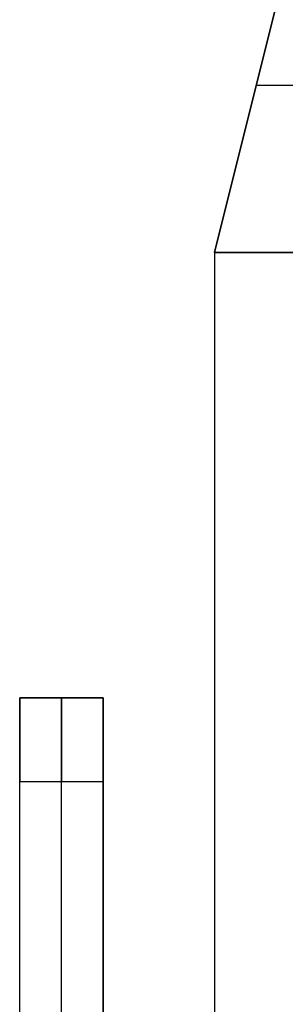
# Model space of a CAD drawing. Extents: x -64 to 57, y 4 to 161.
# Tile 327 of 342: x 24.176 to 25.131, y 149.096 to 152.631. Entities that reach past the tile are written whole.
import ezdxf

# ---------------------------------------------------------------- set-up
doc = ezdxf.new("R2010")
doc.units = 0
doc.layers.add('DEFAULT', color=7, linetype='CONTINUOUS')

msp = doc.modelspace()

# ---------------------------------------------------------------- linework, layer by layer
at = {"layer": 'DEFAULT', "color": 254}
for p, q in [((24.8763, 151.7961, 43.4666), (25.1763, 152.9961, 42.8666)), ((25.1763, 152.9961, 41.9666), (24.8763, 151.7961, 41.6666)), ((24.8763, 151.7961, 42.5666), (25.1763, 152.9961, 42.5666)), ((25.0263, 152.3961, 43.1666), (35.8263, 152.3961, 43.1666)), ((25.0263, 152.3961, 43.1666), (25.0263, 152.3961, 41.8166)), ((25.0263, 152.3961, 41.8166), (35.8263, 152.3961, 41.8166)), ((35.9763, 151.7961, 43.4666), (24.8763, 151.7961, 43.4666)), ((24.8763, 151.7961, 43.4666), (24.8763, 144.6461, 43.4666)), ((24.8763, 151.7961, 43.4666), (24.8763, 151.7961, 41.6666)), ((24.8763, 151.7961, 41.6666), (24.8763, 144.6461, 41.6666)), ((24.8763, 151.7961, 41.6666), (35.9763, 151.7961, 41.6666)), ((24.8763, 151.7961, 42.5666), (24.8763, 139.4461, 42.5666)), ((24.1763, 150.1961, 39.1641), (24.4763, 150.1961, 39.1641)), ((24.4763, 150.1961, 44.4691), (24.1763, 150.1961, 44.4691)), ((24.1763, 150.1961, 44.4691), (24.1763, 150.1961, 39.1641)), ((24.1763, 150.1961, 41.8166), (24.4763, 150.1961, 41.8166)), ((24.1763, 148.8961, 41.4166), (24.1763, 150.1961, 41.4166)), ((24.3263, 150.1961, 44.4691), (24.3263, 150.1961, 39.1641)), ((24.4763, 150.1961, 44.4691), (24.4763, 150.1961, 39.1641)), ((24.4763, 148.8961, 41.4166), (24.4763, 150.1961, 41.4166)), ((24.1763, 147.2461, 38.8641), (24.1763, 149.8961, 38.8641)), ((24.1763, 149.8961, 38.8641), (24.4763, 149.8961, 38.8641)), ((24.1763, 149.8961, 44.7691), (24.4763, 149.8961, 44.7691)), ((24.1763, 147.5461, 44.7691), (24.1763, 149.8961, 44.7691)), ((24.3263, 147.2461, 38.8641), (24.3263, 149.8961, 38.8641)), ((24.3263, 147.5461, 44.7691), (24.3263, 149.8961, 44.7691)), ((24.4763, 149.8961, 38.8641), (24.4763, 147.2461, 38.8641)), ((24.4763, 147.5461, 44.7691), (24.4763, 149.8961, 44.7691))]:
    msp.add_line(p, q, dxfattribs=at)
at = {"layer": 'DEFAULT', "color": 254, "extrusion": (1, 8.74228e-08, 8.74227e-08)}
for centre, start, end in [((149.8961, 39.1641, 24.1763), 270, 0), ((149.8961, 44.4691, 24.1763), 0, 90), ((149.8961, 39.1641, 24.3263), 270, 0), ((149.8961, 44.4691, 24.3263), 0, 90), ((149.8961, 39.1641, 24.4763), 270, 0), ((149.8961, 44.4691, 24.4763), 0, 90)]:
    msp.add_arc(centre, 0.3, start, end, dxfattribs=at)

doc.saveas('drawing.dxf')
